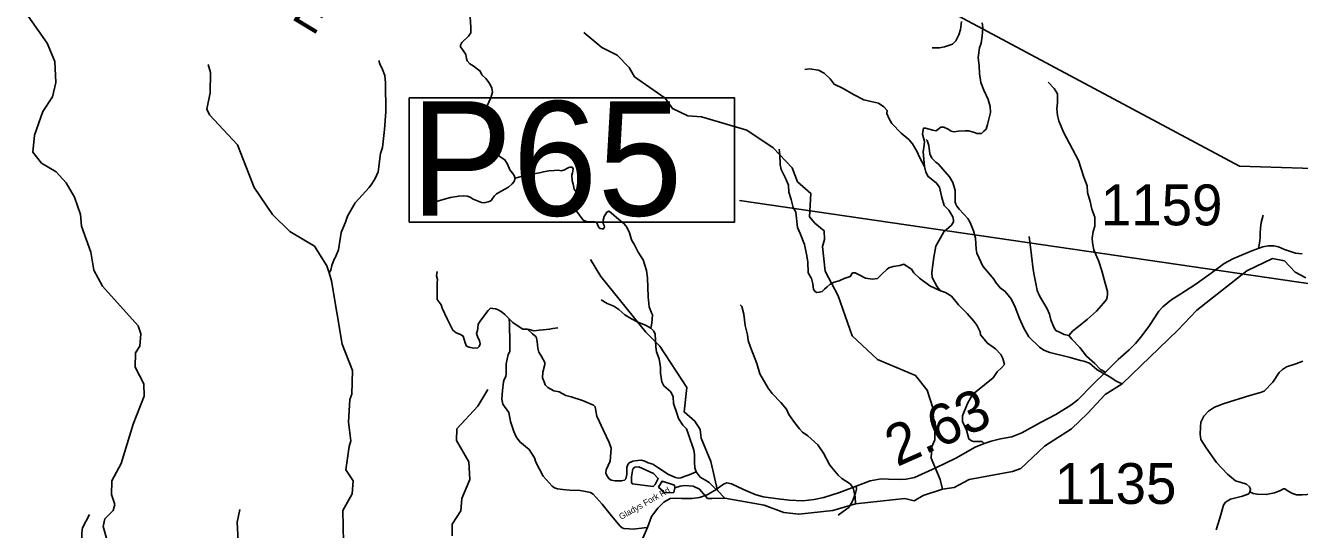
# Model space of a CAD drawing. Extents: x 1248224 to 1454986, y 825081 to 985870.
# Drawn here: x 1284414 to 1300002, y 862920 to 869090 of the extents above; entities that cross this region are included whole.
import ezdxf

# ---------------------------------------------------------------- set-up
doc = ezdxf.new("R2010")
doc.units = 0
for name, color, linetype in [('Exist Geographical Mountain Summit Label', 7, 'Continuous'), ('Exist Hydrographic Creek Single Shore', 7, 'Continuous'), ('Exist Hydrographic Misc Water Feature', 7, 'Continuous'), ('Exist Road Non-System Type 51', 7, 'Continuous'), ('Exist Road Secondary Mileage Hundredths English Label', 7, 'Continuous'), ('Exist Road Secondary Structure Pipe Number Label', 7, 'Continuous'), ('Exist Road Secondary Structure Standard Bridge Number Label', 7, 'Continuous'), ('Exist Road Secondary Type 51 Attributed', 7, 'Continuous'), ('Exist Road Secondary Type 51 Label', 7, 'Continuous'), ('Exist Road Secondary Type 51 Number Label', 7, 'Continuous')]:
    doc.layers.add(name, color=color, linetype=linetype)

msp = doc.modelspace()

# ---------------------------------------------------------------- linework, layer by layer
at = {"layer": 'Exist Hydrographic Creek Single Shore'}
for points in [[(1285404, 862813), (1285366, 862958), (1285385, 863050), (1285488, 863153), (1285506, 863228), (1285468, 863347), (1285472, 863514), (1285585, 863729), (1285731, 864208), (1285864, 864554), (1285860, 864705), (1285756, 864907), (1285760, 865081), (1285813, 865165), (1285824, 865313), (1285794, 865415), (1285355, 865900), (1285252, 866096), (1285215, 866313), (1285098, 866634), (1285085, 866775), (1285015, 866987), (1284911, 867163), (1284789, 867300), (1284608, 867405), (1284503, 867539), (1284525, 867748), (1284624, 868038), (1284745, 868217), (1284783, 868393), (1284772, 868649), (1284678, 868871), (1284388, 869284)], [(1288305, 862761), (1288298, 863152), (1288411, 863357), (1288424, 863517), (1288335, 863651), (1288376, 863935), (1288394, 864007), (1288366, 864234), (1288381, 864510), (1288408, 864575), (1288415, 864867), (1288290, 865188), (1288160, 865965), (1288131, 866060), (1288100, 866146), (1287952, 866389), (1287648, 866569), (1287436, 866777), (1287211, 867107), (1287007, 867630), (1286666, 867994), (1286634, 868064), (1286672, 868263), (1286678, 868513), (1286648, 868612)], [(1295634, 863415), (1295399, 863335), (1295289, 863271), (1295173, 863300), (1294571, 863233), (1294294, 863153), (1293876, 863106), (1293693, 863129), (1293453, 863216), (1292972, 863305), (1292882, 863398), (1292799, 863751), (1292681, 864036), (1292667, 864145), (1292603, 864248), (1292472, 864359), (1292504, 864657), (1292175, 865166), (1292004, 865337), (1291454, 866017), (1291326, 866223)], [(1298515, 865360), (1298746, 865605), (1299357, 866085), (1299670, 866236), (1299819, 866207), (1299949, 866070), (1300081, 866002)], [(1295634, 863415), (1295777, 863436), (1295962, 863530), (1296490, 863628), (1296591, 863665), (1296881, 863942), (1297212, 864152), (1297408, 864338), (1297623, 864574), (1297834, 864704), (1298515, 865360)]]:
    msp.add_lwpolyline(points, dxfattribs=at)
at = {"layer": 'Exist Hydrographic Misc Water Feature'}
for points in [[(1295508, 868816), (1295596, 868816), (1295660, 868827), (1295757, 868860), (1295798, 868900), (1295832, 868976), (1295853, 869040), (1295866, 869140)], [(1295634, 863415), (1295604, 863531), (1295494, 863793), (1295505, 863933), (1295541, 864018), (1295546, 864235), (1295522, 864275), (1295517, 864409), (1295447, 864627), (1295302, 864807), (1294840, 865001), (1294530, 865292), (1294358, 865782), (1294199, 866084), (1294165, 866386), (1294192, 866468), (1294186, 866576), (1294072, 866670), (1294007, 866747), (1294022, 867033), (1293859, 867177), (1293796, 867346), (1293561, 867593), (1293241, 867810), (1292686, 867972), (1292519, 867985), (1292330, 868074), (1292241, 868201), (1291864, 868461), (1291800, 868577), (1291654, 868725), (1291464, 868820), (1291244, 869002)], [(1288739, 868660), (1288750, 868620), (1288784, 868551), (1288811, 868476), (1288818, 868388), (1288824, 868032), (1288808, 867816), (1288783, 867597), (1288759, 867521), (1288730, 867296), (1288694, 867216), (1288652, 867153), (1288619, 867106), (1288448, 866918), (1288352, 866754), (1288330, 866682), (1288277, 866556), (1288242, 866345), (1288203, 866246), (1288191, 866230), (1288161, 866151), (1288148, 866095), (1288131, 866060)], [(1295436, 867693), (1295448, 867681), (1295466, 867619), (1295478, 867518), (1295504, 867465), (1295551, 867416), (1295587, 867391), (1295721, 867238), (1295759, 867169), (1295789, 867068), (1295791, 866928), (1295799, 866904), (1295810, 866876), (1295837, 866839), (1295945, 866728), (1295972, 866679), (1296013, 866576), (1296039, 866488), (1296045, 866351), (1296056, 866303), (1296126, 866145), (1296263, 865983), (1296286, 865944), (1296338, 865878), (1296401, 865832), (1296475, 865743), (1296524, 865643), (1296575, 865502), (1296628, 865384), (1296692, 865279), (1296821, 865150), (1296872, 865116), (1296947, 865087), (1297196, 865027), (1297323, 864987), (1297363, 864980), (1297434, 864954), (1297528, 864876), (1297681, 864787), (1297760, 864735), (1297834, 864704)], [(1293159, 865670), (1293178, 865649), (1293204, 865556), (1293219, 865416), (1293248, 865304), (1293258, 865235), (1293284, 865150), (1293361, 864950), (1293400, 864825), (1293500, 864651), (1293550, 864585), (1293654, 864476), (1293724, 864391), (1293754, 864326), (1293822, 864229), (1293884, 864153), (1293923, 864112), (1293986, 864066), (1294109, 863958), (1294179, 863855), (1294257, 863709), (1294359, 863587), (1294402, 863544), (1294504, 863477), (1294541, 863432), (1294566, 863320), (1294571, 863233)], [(1289633, 862843), (1289636, 862984), (1289741, 863150), (1289753, 863300), (1289850, 863531), (1289839, 863748), (1289687, 864011), (1289690, 864152), (1289947, 864429), (1290069, 864633)], [(1292094, 863448), (1292118, 863472), (1292156, 863543), (1292097, 863604), (1291917, 863686), (1291869, 863684), (1291845, 863661), (1291828, 863565), (1291827, 863501), (1291838, 863480), (1292094, 863448)], [(1292361, 863428), (1292346, 863374), (1292224, 863369), (1292193, 863410), (1292161, 863439), (1292203, 863510), (1292354, 863464), (1292361, 863428)], [(1292361, 863428), (1292426, 863451), (1292482, 863457), (1292582, 863451), (1292661, 863415), (1292760, 863300), (1292812, 863298), (1292972, 863305)], [(1287035, 863164), (1287005, 863009), (1287014, 862780)]]:
    msp.add_lwpolyline(points, dxfattribs=at)
at = {"layer": 'Exist Road Non-System Type 51'}
for points in [[(1290406, 867220), (1290389, 867261), (1290339, 867324), (1290311, 867391), (1290278, 867446), (1290223, 867480), (1290190, 867510), (1290163, 867529), (1290158, 867564), (1290147, 867623), (1290138, 867669), (1290126, 867741), (1290117, 867792), (1290089, 867854), (1290086, 867888), (1290045, 867971), (1290013, 868024), (1290013, 868047), (1290026, 868068), (1290059, 868098), (1290109, 868204), (1290130, 868272), (1290121, 868322), (1290098, 868368), (1290077, 868405), (1290047, 868440), (1289996, 868484), (1289978, 868532), (1289890, 868596), (1289850, 868619), (1289818, 868656), (1289811, 868686), (1289800, 868734), (1289769, 868785), (1289737, 868829), (1289735, 868850), (1289751, 868882), (1289834, 868959), (1289864, 869000), (1289864, 869067), (1289855, 869191)], [(1296144, 863974), (1296119, 863996), (1296085, 863999), (1296040, 863996), (1296015, 863996), (1295990, 864007), (1295956, 864029), (1295928, 864136), (1295880, 864243), (1295878, 864313), (1295939, 864461), (1296001, 864574), (1296150, 864689), (1296256, 864776), (1296304, 864851), (1296354, 864899), (1296391, 864941), (1296374, 865014), (1296349, 865062), (1296284, 865132), (1296183, 865199), (1296099, 865301), (1296093, 865338), (1296054, 865422), (1296018, 865469), (1295934, 865562), (1295830, 865669), (1295743, 865775), (1295670, 865820), (1295611, 865842), (1295567, 865890), (1295508, 866005), (1295505, 866064), (1295530, 866255), (1295553, 866388), (1295651, 866564), (1295743, 866646), (1295768, 866685), (1295768, 866705), (1295760, 866747), (1295710, 866828), (1295656, 866884), (1295625, 866982), (1295597, 867111), (1295558, 867165), (1295457, 867240), (1295432, 867292), (1295413, 867362), (1295407, 867452), (1295399, 867544), (1295410, 867623), (1295415, 867668), (1295390, 867758), (1295396, 867811), (1295401, 867831), (1295427, 867831), (1295516, 867808), (1295553, 867800), (1295572, 867811), (1295598, 867831), (1295612, 867845), (1295651, 867845), (1295704, 867822), (1295740, 867797), (1295771, 867789), (1295830, 867794), (1295911, 867800), (1295951, 867800), (1296012, 867783), (1296054, 867769), (1296110, 867769), (1296138, 867794), (1296169, 867822), (1296186, 867878), (1296220, 868024), (1296219, 868099), (1296191, 868183), (1296138, 868298), (1296102, 868393), (1296088, 868500), (1296082, 868595), (1296071, 868699), (1296085, 868814), (1296107, 868874), (1296118, 868958), (1296127, 869062), (1296121, 869121)], [(1295413, 867362), (1295355, 867470), (1295319, 867549), (1295267, 867640), (1295222, 867694), (1295128, 867770), (1295016, 867891), (1294983, 867946), (1294952, 868012), (1294955, 868049), (1294916, 868094), (1294852, 868137), (1294777, 868155), (1294671, 868179), (1294547, 868246), (1294417, 868318), (1294308, 868370), (1294259, 868437), (1294186, 868506), (1294117, 868543), (1294008, 868558), (1293948, 868550)], [(1297179, 865293), (1297230, 865352), (1297297, 865405), (1297409, 865495), (1297519, 865593), (1297605, 865689), (1297642, 865734), (1297647, 865762), (1297653, 865801), (1297653, 865834), (1297625, 865935), (1297583, 866086), (1297547, 866201), (1297485, 866344), (1297468, 866428), (1297465, 866484), (1297477, 866568), (1297496, 866634), (1297496, 866744), (1297460, 866842), (1297440, 866934), (1297409, 867047), (1297406, 867128), (1297364, 867234), (1297300, 867436), (1297115, 867783), (1297057, 867923), (1297043, 867987), (1297034, 868071), (1297040, 868142), (1297040, 868209), (1297040, 868254), (1297001, 868318), (1296928, 868397)], [(1295611, 865842), (1295480, 865903), (1295354, 865998), (1295284, 866060), (1295253, 866105), (1295177, 866155), (1295161, 866166), (1295110, 866152), (1295029, 866141), (1294978, 866124), (1294959, 866107), (1294889, 866043), (1294838, 865992), (1294777, 865984), (1294693, 865995), (1294606, 866043), (1294566, 866063), (1294533, 866060), (1294505, 866018), (1294432, 865992), (1294370, 865964), (1294309, 865948), (1294258, 865925), (1294224, 865891), (1294191, 865861), (1294160, 865833), (1294129, 865824), (1294098, 865819), (1294082, 865830), (1294056, 865858), (1294048, 865928), (1294031, 865992), (1293989, 866060), (1293986, 866197), (1293972, 866290), (1293944, 866408), (1293891, 866545), (1293860, 866618), (1293838, 866803), (1293808, 866861), (1293782, 866959), (1293752, 867051), (1293749, 867136), (1293712, 867220), (1293662, 867326), (1293648, 867385), (1293642, 867509), (1293637, 867576)], [(1290406, 867220), (1290392, 867180), (1290369, 867152), (1290325, 867111), (1290279, 867085), (1290176, 867030), (1290151, 867004), (1290128, 866972), (1290115, 866953), (1290101, 866937), (1290077, 866932), (1290057, 866926), (1290025, 866918), (1289992, 866923), (1289951, 866940), (1289893, 866962), (1289854, 866986), (1289817, 867000), (1289777, 867004), (1289715, 867002), (1289616, 866985), (1289551, 866967), (1289413, 866928)], [(1292064, 865383), (1292078, 865444), (1292085, 865548), (1292075, 865571), (1292043, 865647), (1292034, 865769), (1292024, 866000), (1292011, 866090), (1291971, 866222), (1291911, 866315), (1291865, 866403), (1291830, 866465), (1291803, 866551), (1291770, 866622), (1291740, 866663), (1291646, 866737), (1291578, 866798), (1291551, 866818), (1291528, 866805), (1291493, 866753), (1291482, 866708), (1291482, 866664), (1291495, 866643), (1291498, 866624), (1291488, 866599), (1291468, 866599), (1291444, 866603), (1291428, 866618), (1291414, 866654), (1291401, 866682), (1291363, 866689), (1291301, 866687), (1291264, 866696), (1291239, 866708), (1291160, 866814), (1291130, 866863), (1291121, 866898), (1291123, 866933), (1291137, 866972), (1291150, 867002), (1291159, 867020), (1291153, 867052), (1291129, 867087), (1291113, 867147), (1291104, 867186), (1291099, 867256), (1291106, 867286), (1291114, 867329), (1291106, 867349), (1291097, 867354), (1291077, 867356), (1291063, 867353), (1291037, 867337), (1291007, 867321), (1290970, 867312), (1290933, 867317), (1290882, 867316), (1290817, 867309), (1290753, 867298), (1290705, 867287), (1290630, 867275), (1290547, 867261), (1290490, 867243), (1290437, 867227), (1290406, 867220)], [(1299558, 866766), (1299534, 866678), (1299525, 866610), (1299519, 866552), (1299520, 866490), (1299511, 866424), (1299502, 866365)], [(1296695, 866506), (1296723, 866273), (1296745, 866102), (1296756, 866035), (1296779, 865911), (1296793, 865847), (1296821, 865780), (1296913, 865623), (1296944, 865555), (1296961, 865488), (1296995, 865398), (1297020, 865356), (1297065, 865334), (1297124, 865308), (1297179, 865293)], [(1290331, 865500), (1290279, 865552), (1290234, 865589), (1290189, 865611), (1290163, 865621), (1290130, 865627), (1290103, 865628), (1290077, 865602), (1289985, 865482), (1289953, 865432), (1289948, 865385), (1289946, 865355), (1289932, 865318), (1289943, 865281), (1289969, 865231), (1289976, 865194), (1289964, 865160), (1289948, 865142), (1289897, 865138), (1289844, 865151), (1289811, 865165), (1289795, 865205), (1289768, 865288), (1289738, 865306), (1289682, 865327), (1289641, 865361), (1289573, 865500), (1289513, 865630), (1289501, 865672), (1289450, 865734), (1289451, 865780), (1289450, 865836), (1289451, 865882), (1289451, 865940), (1289457, 865982), (1289444, 866025), (1289451, 866077)], [(1292064, 865383), (1292002, 865422), (1291905, 865457), (1291830, 865499), (1291748, 865549), (1291673, 865614), (1291611, 865653), (1291530, 865688), (1291457, 865732)], [(1292024, 862943), (1291983, 862941), (1291849, 862923), (1291800, 862927), (1291735, 862934), (1291715, 862941), (1291691, 862959), (1291585, 863089), (1291468, 863231), (1291361, 863354), (1291326, 863373), (1291267, 863386), (1291200, 863396), (1291073, 863402), (1290989, 863410), (1290924, 863419), (1290885, 863432), (1290857, 863451), (1290747, 863573), (1290660, 863746), (1290641, 863796), (1290577, 863898), (1290462, 863992), (1290419, 864054), (1290390, 864121), (1290350, 864240), (1290329, 864351), (1290253, 864455), (1290242, 864514), (1290250, 864622), (1290264, 864726), (1290272, 864756), (1290290, 864793), (1290297, 864830), (1290295, 864897), (1290295, 864948), (1290320, 865061), (1290341, 865100), (1290341, 865260), (1290334, 865381), (1290334, 865438), (1290331, 865500)], [(1290331, 865500), (1290376, 865452), (1290466, 865392), (1290500, 865371), (1290558, 865372), (1290577, 865369), (1290639, 865353), (1290701, 865358), (1290748, 865362), (1290826, 865371), (1290867, 865381), (1290927, 865390)], [(1290558, 865372), (1290616, 865313), (1290662, 865278), (1290676, 865221), (1290683, 865138), (1290695, 865089), (1290725, 865047), (1290769, 864965), (1290767, 864941), (1290744, 864847), (1290741, 864777), (1290760, 864729), (1290771, 864689), (1290803, 864659), (1290877, 864617), (1290942, 864604), (1291027, 864562), (1291090, 864543), (1291228, 864497), (1291363, 864442), (1291386, 864423), (1291393, 864372), (1291404, 864306), (1291487, 864132), (1291557, 863984), (1291581, 863917), (1291567, 863755), (1291520, 863649), (1291514, 863609), (1291527, 863581), (1291551, 863544), (1291578, 863524), (1291629, 863514), (1291705, 863516), (1291742, 863524), (1291761, 863542), (1291770, 863595), (1291770, 863630), (1291772, 863678), (1291782, 863715), (1291802, 863736), (1291846, 863756), (1291908, 863764), (1291950, 863770), (1291990, 863756), (1292031, 863738), (1292089, 863720), (1292153, 863678), (1292281, 863593), (1292369, 863558), (1292399, 863549), (1292434, 863553), (1292487, 863571), (1292536, 863588), (1292619, 863625)], [(1292619, 863625), (1292605, 863673), (1292601, 863744), (1292600, 863839), (1292591, 863892), (1292522, 864097), (1292501, 864154), (1292455, 864198), (1292402, 864279), (1292383, 864342), (1292344, 864461), (1292339, 864542), (1292309, 864605), (1292223, 864680), (1292201, 864726), (1292184, 864835), (1292184, 864904), (1292166, 865007), (1292133, 865093), (1292127, 865157), (1292120, 865309), (1292101, 865348), (1292064, 865383)], [(1297628, 864845), (1297569, 864878), (1297496, 864951), (1297398, 865041), (1297314, 865147), (1297216, 865248), (1297179, 865293)], [(1292619, 863625), (1292670, 863560), (1292725, 863528), (1292778, 863495), (1292864, 863409)], [(1294576, 863451), (1294581, 863415), (1294570, 863365), (1294531, 863266), (1294486, 863191), (1294463, 863171), (1294357, 863095)], [(1300172, 863365), (1300095, 863348), (1300033, 863343), (1299967, 863346), (1299917, 863360), (1299864, 863389), (1299823, 863416), (1299805, 863418), (1299769, 863399), (1299696, 863370), (1299595, 863348), (1299484, 863351), (1299434, 863360), (1299396, 863382)], [(1284852, 861784), (1284935, 861864), (1284989, 861986), (1285011, 862097), (1285005, 862152), (1284992, 862177), (1284986, 862196), (1284989, 862228), (1285015, 862247), (1285053, 862247), (1285091, 862270), (1285136, 862340), (1285164, 862434), (1285180, 862530), (1285177, 862607), (1285145, 862699), (1285104, 862773), (1285104, 862881), (1285110, 862939), (1285199, 863105)]]:
    msp.add_lwpolyline(points, dxfattribs=at)
at = {"layer": 'Exist Road Secondary Structure Pipe Number Label'}
msp.add_line((1300910, 865814), (1293149, 866947), dxfattribs=at)
msp.add_lwpolyline([(1289110, 868202), (1293091, 868202), (1293091, 866683), (1289110, 866683)], close=True, dxfattribs=at)
at = {"layer": 'Exist Road Secondary Structure Standard Bridge Number Label'}
msp.add_lwpolyline([(1302866, 867255), (1299269, 867368), (1294879, 869719)], dxfattribs=at)
at = {"layer": 'Exist Road Secondary Type 51 Attributed'}
for points in [[(1300034, 866295), (1299953, 866302), (1299817, 866349), (1299745, 866381), (1299687, 866392), (1299617, 866392), (1299554, 866379), (1299420, 866331), (1299188, 866234), (1299079, 866174), (1298921, 866057), (1298722, 865914), (1298551, 865806), (1298429, 865727), (1298330, 865646), (1298281, 865591), (1298166, 865419), (1298060, 865274), (1297994, 865195), (1297918, 865119), (1297782, 865001), (1297628, 864845), (1297474, 864693), (1297292, 864506), (1297204, 864441), (1297022, 864326), (1296834, 864229), (1296604, 864105), (1296483, 864053), (1296343, 864028), (1296228, 864003), (1296144, 863974), (1296035, 863928), (1295796, 863794), (1295552, 863673), (1295293, 863557), (1295191, 863537), (1295124, 863530), (1294973, 863537), (1294885, 863540), (1294747, 863515), (1294576, 863451), (1294374, 863373), (1294182, 863312), (1294063, 863287), (1293925, 863271), (1293756, 863278), (1293589, 863299), (1293438, 863321), (1293341, 863348), (1293200, 863411), (1293051, 863477), (1292995, 863490), (1292954, 863474), (1292864, 863409), (1292756, 863346), (1292659, 863310), (1292573, 863298), (1292440, 863298), (1292372, 863303), (1292302, 863298), (1292225, 863255), (1292149, 863183), (1292075, 863081), (1292024, 862943), (1291953, 862778)], [(1300042, 864982), (1299957, 864949), (1299843, 864911), (1299794, 864878), (1299755, 864843), (1299674, 864723), (1299568, 864614), (1299524, 864595), (1299395, 864559), (1299080, 864461), (1298962, 864417), (1298889, 864368), (1298830, 864306), (1298797, 864235), (1298789, 864176), (1298785, 864088), (1298797, 864021), (1298862, 863921), (1298986, 863739), (1299123, 863598), (1299219, 863517), (1299288, 863496), (1299353, 863474), (1299392, 863441), (1299404, 863409), (1299396, 863382), (1299382, 863357), (1299306, 863330), (1299158, 863291), (1299098, 863253), (1299074, 863218), (1299029, 863057), (1298981, 862917)]]:
    msp.add_lwpolyline(points, dxfattribs=at)

# ---------------------------------------------------------------- texts
at = {"layer": 'Exist Geographical Mountain Summit Label'}
msp.add_text('R  I  D  G  E', height=440, rotation=328.8202, dxfattribs=at).set_placement((1285272, 870617))
at = {"layer": 'Exist Road Secondary Mileage Hundredths English Label'}
msp.add_text('2.63', height=500, rotation=23.9329, dxfattribs=at).set_placement((1295077, 863683))
at = {"layer": 'Exist Road Secondary Structure Pipe Number Label'}
msp.add_text('P65', height=1400, dxfattribs=at).set_placement((1289123, 866762))
at = {"layer": 'Exist Road Secondary Type 51 Label'}
msp.add_text('Gladys Fork Rd', height=75, rotation=29.4366, dxfattribs=at).set_placement((1291702, 863037))
at = {"layer": 'Exist Road Secondary Type 51 Number Label'}
for s, p in [('1159', (1297572, 866643)), ('1135', (1297009, 863233))]:
    msp.add_text(s, height=500, dxfattribs=at).set_placement(p)

doc.saveas('drawing.dxf')
